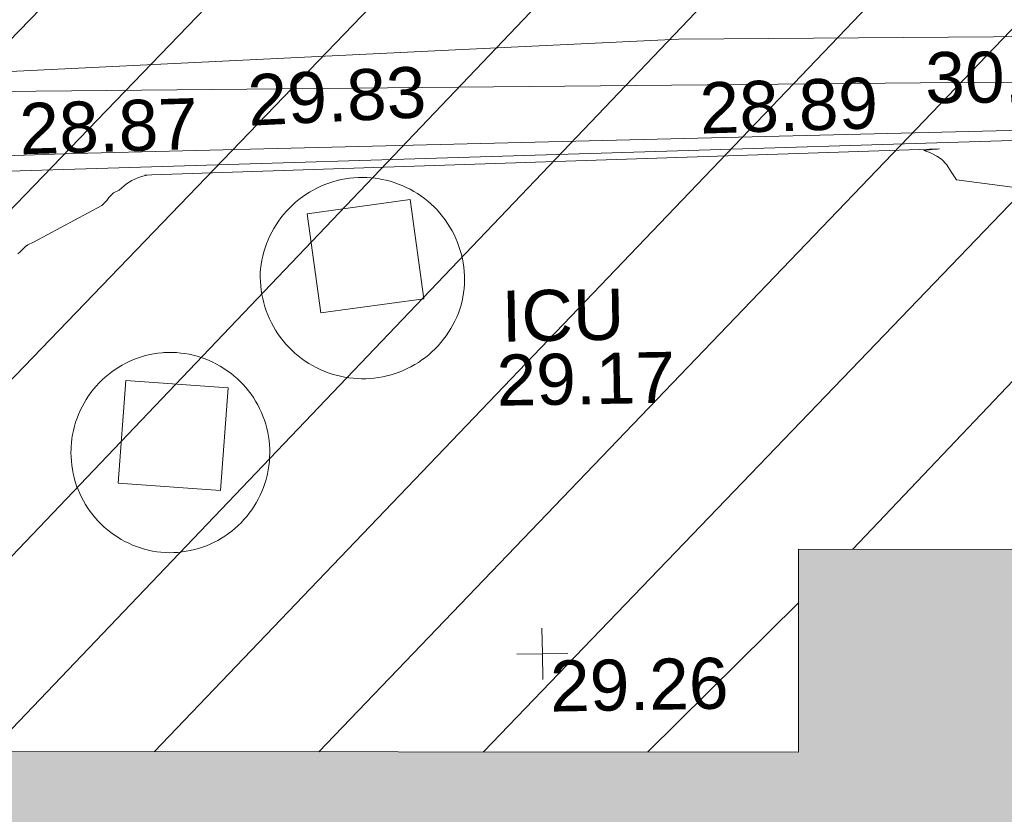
# Model space of a CAD drawing. Header units: millimetres. Extents: x -290717 to 520720, y -103372 to 287762.
# Tile 279 of 375: x 41320 to 48554, y 164211 to 170051. Entities that reach past the tile are written whole.
import ezdxf

# ---------------------------------------------------------------- set-up
doc = ezdxf.new("R2010")
doc.units = ezdxf.units.MM
doc.linetypes.add('IMPORT-HIDDEN2 _3_', pattern=[4762.5, 3175, -1587.5])
doc.linetypes.add('IMPORT-UG_ELEC_STREET LIGHTING_QLB2 _2_', pattern=[2700, 1500, -300.0000000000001, 0, -250, 150, -300.0000000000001, 0, -200])
for name, color, linetype, lineweight, true_color in [('00_UAV_LEVEL_SPOT', 7, 'Continuous', 9, 0x666666), ('00_UAV_SERV_IC', 5, 'Continuous', 9, 0x0000ff), ('00_UAV_SLOPE_BOTTOM', 30, 'Continuous', 9, 0xff7f00), ('00_UAV_SLOPE_TOP', 40, 'Continuous', 9, 0xffbf00), ('00_UAV_WALL_RETAINING', 7, 'Continuous', 9, 0x7c00a5), ('01_DTM_CONTOUR_MNR', 7, 'Continuous', 9, 0xa5a552), ('12333-PUM-2D-U-0001-C01 - Rev2_REVIT IMPORT_dwg', 7, 'Continuous', 9, 0x767676), ('A_RHA_Line', 7, 'Continuous', 9, 0x00a600), ('PUM-CHAMBER EXTENTS', 6, 'IMPORT-HIDDEN2 _3_', 9, 0xff00ff)]:
    doc.layers.add(name, color=color, linetype=linetype, lineweight=lineweight, true_color=true_color)
doc.layers.add('A_RHA_Detail', color=7, linetype='Continuous', lineweight=9)
doc.styles.add('Swis721 Lt BT_2', font='swissl.ttf', dxfattribs={"height": 375})

# ---------------------------------------------------------------- blocks, each defined once
blk = doc.blocks.new('12333-PUM-2D-U-0001-C01 - Rev2_REVIT IMPORT_dwg_UAV-2077255-Site Location Plan Existing')
at = {"layer": '00_UAV_LEVEL_SPOT', "color": 254, "true_color": 0xcccccc, "flags": 128}
for points in [[(500.0000000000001, 0), (0, 0), (0, 500.0000000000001)], [(0, -500.0000000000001), (0, 0), (-500.0000000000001, 0)]]:
    blk.add_lwpolyline(points, dxfattribs=at)
blk = doc.blocks.new('12333-PUM-2D-U-0001-C01 - Rev2_REVIT IMPORT_dwg_MGS62954_T2_Galway_ITM_3d_Rev1-2077680-Site Location Plan Existing')
at = {"layer": '00_UAV_SERV_IC', "color": 254, "true_color": 0xcccccc, "flags": 128}
for points in [[(533948416.1300001, 725722533.3095), (533948328.1300001, 725723263.3095), (533949086.9822654, 725723354.7875812), (533949174.9822654, 725722624.7875814)], [(533946974.1300001, 725722062.3095001), (533947725.1300001, 725721994.3095), (533947656.9651702, 725721241.4890991), (533946905.9651701, 725721309.4890991)]]:
    blk.add_lwpolyline(points, close=True, dxfattribs=at)
at = {"layer": '00_UAV_SLOPE_BOTTOM', "color": 254, "true_color": 0xcccccc, "flags": 128}
blk.add_lwpolyline([(533926095.5020001, 725721780.4730002), (533931024.3664668, 725722620.0286993), (533932911.5020001, 725722941.4730003), (533935991.5456952, 725723126.6943834), (533938648.502, 725723286.473), (533940984.2737063, 725723391.6327262), (533945889.5020001, 725723612.4730002), (533945979.1114188, 725723613.6384678), (533950978.6612934, 725723678.6630307), (533955423.5020001, 725723736.4730002), (533955977.917982, 725723717.0541885), (533958535.502, 725723627.4730002), (533959361.3967623, 725723508.1642195)], dxfattribs=at)
at = {"layer": '00_UAV_SLOPE_TOP', "color": 254, "true_color": 0xcccccc, "flags": 128}
blk.add_lwpolyline([(533959376.39128, 725724332.1499835), (533959212.5020001, 725724352.4730002), (533958411.5020001, 725724424.4729999), (533954383.5630055, 725724466.2303815), (533951080.5020001, 725724500.4729999), (533949388.2626512, 725724447.9470867), (533944396.3173795, 725724293.000634), (533942478.5020003, 725724233.4729999), (533939406.0361749, 725724045.2793543), (533934968.5020002, 725723773.4730002), (533934422.3101888, 725723688.8743863), (533929874.5020001, 725722984.473), (533929489.4098271, 725722896.1729335), (533926167.502, 725722134.4730002)], dxfattribs=at)
at = {"layer": '00_UAV_WALL_RETAINING', "color": 254, "true_color": 0xcccccc, "flags": 128}
blk.add_lwpolyline([(533947976.13, 725722834.3095), (533947979.3598617, 725722865.596835), (533947983.897068, 725722896.7214733), (533947989.733659, 725722927.6288116), (533947996.8593951, 725722958.2646273), (533948005.2617756, 725722988.5751758), (533948014.92606, 725723018.5072818), (533948025.8352935, 725723048.0084335), (533948037.9703378, 725723077.0268767), (533948051.3099039, 725723105.5117028), (533948065.8305896, 725723133.4129398), (533948081.5069208, 725723160.6816397), (533948098.3113958, 725723187.2699633), (533948116.2145339, 725723213.1312664), (533948135.1849269, 725723238.2201788), (533948155.1892942, 725723262.4926865), (533948176.1925413, 725723285.9062072), (533948198.1578216, 725723308.4196657), (533948221.0466003, 725723329.9935653), (533948244.8187229, 725723350.5900587), (533948269.432485, 725723370.1730119), (533948294.8447054, 725723388.7080704), (533948321.0108028, 725723406.1627171), (533948347.8848728, 725723422.5063306), (533948375.4197692, 725723437.7102388), (533948403.5671864, 725723451.7477686), (533948432.2777442, 725723464.5942941), (533948461.5010746, 725723476.2272772), (533948491.1859101, 725723486.6263102), (533948521.2801732, 725723495.7731497), (533948551.7310685, 725723503.6517489), (533948582.4851744, 725723510.2482861), (533948613.4885382, 725723515.5511886), (533948644.6867695, 725723519.5511537), (533948676.0251355, 725723522.2411635), (533948707.4486583, 725723523.6164993), (533948738.9022106, 725723523.6747482), (533948770.330612, 725723522.4158078), (533948801.6787263, 725723519.8418869), (533948832.8915586, 725723515.957501), (533948863.9143505, 725723510.7694649), (533948881.1300001, 725723507.3095001), (533948911.748338, 725723500.109033), (533948942.0382942, 725723491.6327192), (533948971.94673, 725723481.8954289), (533949001.4211752, 725723470.9142447), (533949030.4099223, 725723458.7084308), (533949058.8621148, 725723445.299401), (533949086.727838, 725723430.710679), (533949113.9582061, 725723414.9678583), (533949140.5054476, 725723398.0985575), (533949166.3229895, 725723380.1323708), (533949191.3655393, 725723361.100817), (533949215.5891639, 725723341.0372839), (533949238.9513667, 725723319.9769697), (533949261.4111623, 725723297.9568217), (533949282.9291488, 725723275.0154704), (533949303.4675764, 725723251.1931628), (533949322.9904134, 725723226.5316913), (533949341.4634104, 725723201.0743207), (533949358.8541594, 725723174.8657116), (533949375.1321511, 725723147.9518429), (533949390.2688286, 725723120.3799306), (533949404.2376365, 725723092.1983454), (533949417.0140692, 725723063.4565275), (533949428.5757124, 725723034.2048992), (533949438.902283, 725723004.4947783), (533949447.9756648, 725722974.3782864), (533949455.7799398, 725722943.9082578), (533949462.3014168, 725722913.1381477), (533949467.5286549, 725722882.121937), (533949471.4524837, 725722850.9140389), (533949474.0660196, 725722819.5692023), (533949475.3646773, 725722788.142417), (533949475.3461787, 725722756.6888163), (533949474.0105563, 725722725.2635803), (533949471.3601532, 725722693.9218398), (533949467.399619, 725722662.7185786), (533949462.135902, 725722631.7085377), (533949456.1300001, 725722603.3095), (533949447.3517362, 725722573.0076097), (533949437.3122607, 725722543.099895), (533949426.0291867, 725722513.6388241), (533949413.5223082, 725722484.6760817), (533949399.8135665, 725722456.2624781), (533949384.9270114, 725722428.4478606), (533949368.8887591, 725722401.2810255), (533949351.7269461, 725722374.8096328), (533949333.4716801, 725722349.0801219), (533949314.1549869, 725722324.1376314), (533949293.8107547, 725722300.0259188), (533949272.4746741, 725722276.7872845), (533949250.1841759, 725722254.4624966), (533949226.9783652, 725722233.0907207), (533949202.8979527, 725722212.7094496), (533949177.9851839, 725722193.3544395), (533949152.2837641, 725722175.0596458), (533949125.8387823, 725722157.8571632), (533949098.6966321, 725722141.7771711), (533949070.9049301, 725722126.8478792), (533949042.512432, 725722113.0954784), (533949013.5689483, 725722100.5440954), (533948984.1252556, 725722089.2157493), (533948954.2330081, 725722079.1303139), (533948923.9446472, 725722070.3054826), (533948893.3133084, 725722062.7567372), (533948862.39273, 725722056.4973208), (533948831.2371572, 725722051.5382138), (533948799.9012471, 725722047.8881171), (533948768.4399737, 725722045.5534339), (533948736.9085308, 725722044.53826), (533948705.3622354, 725722044.8443763), (533948676.1300001, 725722046.3095001), (533948644.7111896, 725722049.1592035), (533948613.4392719, 725722053.3220904), (533948582.3691086, 725722058.7908578), (533948551.5552073, 725722065.5559114), (533948521.051626, 725722073.6053834), (533948490.9118786, 725722082.925152), (533948461.1888402, 725722093.4988672), (533948431.9346551, 725722105.3079789), (533948403.2006453, 725722118.3317705), (533948375.0372198, 725722132.5473932), (533948347.4937868, 725722147.9299082), (533948320.6186673, 725722164.4523294), (533948294.4590088, 725722182.0856712), (533948269.0607044, 725722200.798998), (533948244.4683115, 725722220.5594807), (533948220.7249735, 725722241.3324525), (533948197.8723444, 725722263.081471), (533948175.950515, 725722285.7683805), (533948154.9979438, 725722309.3533806), (533948135.0513892, 725722333.7950953), (533948116.1458437, 725722359.0506455), (533948098.3144743, 725722385.0757245), (533948081.5885633, 725722411.8246753), (533948065.9974535, 725722439.2505709), (533948051.5684971, 725722467.3052976), (533948038.3270073, 725722495.9396373), (533948026.2962144, 725722525.1033559), (533948015.4972242, 725722554.7452903), (533948005.948982, 725722584.8134387), (533947997.6682385, 725722615.2550509), (533947990.6695211, 725722646.016722), (533947984.9651078, 725722677.0444859), (533947980.5650062, 725722708.2839093), (533947977.4769355, 725722739.6801876), (533947975.7063132, 725722771.1782408), (533947975.2562456, 725722802.722811), (533947976.1275223, 725722834.2585579)], dxfattribs=at)
blk.add_lwpolyline([(533947258.1300001, 725722262.3095), (533947288.9518706, 725722262.8685484), (533947319.7701157, 725722262.1364202), (533947350.5306697, 725722260.1144003), (533947381.1795679, 725722256.8060354), (533947411.6630419, 725722252.2171303), (533947441.9276134, 725722246.3557346), (533947471.920188, 725722239.232132), (533947501.5881484, 725722230.8588192), (533947530.8794469, 725722221.2504858), (533947559.7426969, 725722210.4239886), (533947588.1272622, 725722198.3983203), (533947615.9833469, 725722185.1945784), (533947643.2620814, 725722170.835927), (533947669.9156101, 725722155.3475552), (533947695.8971733, 725722138.756636), (533947721.1611908, 725722121.0922743), (533947745.6633407, 725722102.3854604), (533947769.3606381, 725722082.6690118), (533947792.2115098, 725722061.9775183), (533947814.1758673, 725722040.3472792), (533947835.2151781, 725722017.8162419), (533947855.2925319, 725721994.4239333), (533947874.3727064, 725721970.2113913), (533947892.4222282, 725721945.221093), (533947909.4094324, 725721919.4968802), (533947925.3045178, 725721893.0838815), (533947940.0795988, 725721866.028434), (533947953.7087551, 725721838.378003), (533947966.1680762, 725721810.181096), (533947977.4357048, 725721781.4871806), (533947987.491873, 725721752.3465949), (533947996.3189394, 725721722.8104622), (533948003.9014179, 725721692.9305983), (533948010.2260065, 725721662.7594233), (533948015.2816098, 725721632.3498667), (533948019.0593582, 725721601.755278), (533948021.5526247, 725721571.0293301), (533948022.7570349, 725721540.2259272), (533948022.670476, 725721509.3991086), (533948021.2930999, 725721478.602955), (533948018.6273229, 725721447.8914932), (533948014.6778217, 725721417.3186021), (533948009.4515251, 725721386.9379163), (533948002.9576017, 725721356.8027341), (533948000.1300001, 725721345.3095002), (533947991.9010361, 725721315.6011778), (533947982.435235, 725721286.2635086), (533947971.7492028, 725721257.3479598), (533947959.8616868, 725721228.9052595), (533947946.7935414, 725721200.9853057), (533947932.5676925, 725721173.6370796), (533947917.2090973, 725721146.9085593), (533947900.7447, 725721120.8466357), (533947883.2033848, 725721095.4970301), (533947864.6159248, 725721070.9042146), (533947845.014929, 725721047.1113333), (533947824.4347842, 725721024.1601267), (533947802.9115949, 725721002.0908593), (533947780.48312, 725720980.942248), (533947757.1887068, 725720960.7513949), (533947733.0692216, 725720941.553721), (533947708.1669781, 725720923.3829062), (533947682.5256635, 725720906.2708278), (533947656.1902611, 725720890.2475065), (533947629.2069722, 725720875.3410528), (533947601.6231349, 725720861.5776174), (533947573.4871404, 725720848.9813457), (533947544.8483487, 725720837.5743364), (533947515.7570023, 725720827.3766012), (533947486.2641371, 725720818.4060303), (533947456.4214936, 725720810.6783612), (533947426.281426, 725720804.2071509), (533947395.89681, 725720799.0037516), (533947365.320951, 725720795.0772923), (533947334.607489, 725720792.4346615), (533947303.8103063, 725720791.080495), (533947272.9834309, 725720791.0171683), (533947242.1809444, 725720792.244793), (533947210.4258977, 725720795.3719134), (533947179.8769684, 725720799.7173951), (533947149.5368058, 725720805.3383213), (533947119.4586368, 725720812.2248311), (533947089.6952282, 725720820.3648435), (533947060.2987956, 725720829.7440779), (533947031.3209105, 725720840.3460796), (533947002.8124093, 725720852.1522496), (533946974.8233061, 725720865.1418757), (533946947.4027033, 725720879.2921697), (533946920.5987058, 725720894.5783073), (533946894.4583369, 725720910.973471), (533946869.0274559, 725720928.4488987), (533946844.3506769, 725720946.9739319), (533946820.4712916, 725720966.5160723), (533946797.4311925, 725720987.0410352), (533946775.2707996, 725721008.5128136), (533946754.02899, 725721030.8937387), (533946733.7430289, 725721054.1445465), (533946714.4485047, 725721078.2244474), (533946696.1792668, 725721103.0911967), (533946678.9673656, 725721128.7011701), (533946662.8429964, 725721155.0094388), (533946647.834447, 725721181.969849), (533946633.9680474, 725721209.5351034), (533946621.2681242, 725721237.6568428), (533946609.7569569, 725721266.2857323), (533946599.4547405, 725721295.3715469), (533946590.3795484, 725721324.8632605), (533946582.5473014, 725721354.7091348), (533946575.9717404, 725721384.856809), (533946570.6644007, 725721415.2533947), (533946566.6345933, 725721445.8455659), (533946563.889388, 725721476.5796535), (533946562.4336007, 725721507.401739), (533946562.2697852, 725721538.2577503), (533946563.3982292, 725721569.0935559), (533946564.13, 725721580.3095001), (533946567.0177568, 725721611.0305213), (533946571.1894432, 725721641.6036681), (533946576.6377411, 725721671.9753052), (533946583.3530919, 725721702.0921499), (533946591.3237149, 725721731.9013678), (533946600.5356265, 725721761.3506624), (533946610.9726666, 725721790.3883703), (533946622.6165243, 725721818.9635493), (533946635.4467727, 725721847.0260692), (533946649.4409032, 725721874.526698), (533946664.5743653, 725721901.4171906), (533946680.8206097, 725721927.6503726), (533946698.1511353, 725721953.1802211), (533946716.5355378, 725721977.9619485), (533946735.9415652, 725722001.9520795), (533946756.3351727, 725722025.1085268), (533946777.6805829, 725722047.3906666), (533946799.9403486, 725722068.7594079), (533946823.0754188, 725722089.177263), (533946847.0452068, 725722108.6084121), (533946871.8076612, 725722127.018766), (533946897.3193402, 725722144.3760271), (533946923.5354878, 725722160.6497447), (533946950.410112, 725722175.8113691), (533946977.8960655, 725722189.8343017), (533947005.9451286, 725722202.6939416), (533947034.5080939, 725722214.3677285), (533947063.5348519, 725722224.8351828), (533947092.97448, 725722234.0779407), (533947122.7753311, 725722242.0797876), (533947152.8851244, 725722248.8266854), (533947183.2510372, 725722254.3067976), (533947213.819797, 725722258.5105104), (533947244.5377762, 725722261.4304492)], close=True, dxfattribs=at)
at = {"layer": '01_DTM_CONTOUR_MNR', "color": 254, "true_color": 0xcccccc, "flags": 128}
for points in [[(533946197.6591173, 725723005.8019747), (533946213.6598168, 725723022.204011), (533946254.2187502, 725723059.9553573), (533946271.6991309, 725723072.6565634), (533946313.9843155, 725723089.3175075), (533946821.0726117, 725723350.8807355), (533946858.1213336, 725723385.8978397), (533946871.9263262, 725723408.2343167), (533946907.7917944, 725723442.6297941), (533946949.1668699, 725723461.9941496), (533947004.0735503, 725723507.8765913), (533947044.3431349, 725723531.1894248), (533947089.6006704, 725723549.3198105), (533947116.1639415, 725723558.7155766), (533947155.5390009, 725723568.1255479), (533947139.5039685, 725723569.1071429), (533947157.6785715, 725723569.1071429), (533947192.1458439, 725723568.8796049), (533952980.8140597, 725723659.667529), (533952964.0340911, 725723658.7500002), (533952929.136905, 725723656.8452381), (533952867.2220168, 725723650.2234045), (533952888.4394732, 725723642.33177), (533952909.4302849, 725723634.4152923), (533952961.7300904, 725723606.9089541), (533952994.309463, 725723583.5038366), (533953034.2660539, 725723540.5369982), (533953052.3155292, 725723508.7195634), (533953073.2553238, 725723474.0356034), (533953102.022614, 725723428.8620958), (533954764.0672626, 725723182.5500816)], [(533955092.5727944, 725723797.337483), (533946624.9725484, 725723736.0357552), (533945311.136018, 725723715.2479968), (533939712.2363847, 725723550.7055357)], [(533959310.2695957, 725720698.6002264), (533958710.4133758, 725723813.130792), (533958479.7215033, 725723996.3077878), (533956834.8374403, 725724061.76905), (533953111.8362012, 725724144.1945825), (533949192.5206046, 725724176.3281962), (533942480.0000001, 725724230), (533943440.0000002, 725725470.0000001), (533942986.1934584, 725727467.9160714), (533942510.0000001, 725728500), (533943022.5092688, 725729481.1818217), (533943740.0000001, 725731590.0000001), (533942395.1880532, 725732816.120354)]]:
    blk.add_lwpolyline(points, dxfattribs=at)
at = {"xscale": 0.375, "yscale": 0.375, "zscale": 0.375}
blk.add_blockref('12333-PUM-2D-U-0001-C01 - Rev2_REVIT IMPORT_dwg_UAV-2077255-Site Location Plan Existing', (533950000.0000001, 725720000), dxfattribs=at)
at = {"layer": '00_UAV_LEVEL_SPOT', "insert": (533950051.8765643, 725719949.1441548), "char_height": 375, "width": 1495.902363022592, "attachment_point": 1, "line_spacing_factor": 1.005061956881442, "style": 'Swis721 Lt BT_2'}
blk.add_mtext('29.26', dxfattribs=at)
at = {"layer": '00_UAV_SERV_IC', "color": 251, "true_color": 0x666666, "char_height": 375, "attachment_point": 1, "line_spacing_factor": 1.005061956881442, "style": 'Swis721 Lt BT_2'}
for s, insert, width in [('ICU', (533949743.0098774, 725722673.7538975), 1021.012723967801), ('29.17', (533949698.1817269, 725722203.3748966), 1495.902363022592)]:
    blk.add_mtext(s, dxfattribs=dict(at, insert=insert, width=width))
at = {"layer": '00_UAV_SLOPE_BOTTOM', "color": 251, "true_color": 0x666666, "char_height": 375, "width": 1495.902363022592, "attachment_point": 1, "line_spacing_factor": 1.005061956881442, "style": 'Swis721 Lt BT_2'}
for s, insert, rotation in [('28.89', (533951222.1996983, 725724177.1020037), 0.7451516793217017), ('28.87', (533946222.6498236, 725724112.0774405), 0.7451516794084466)]:
    blk.add_mtext(s, dxfattribs=dict(at, insert=insert, rotation=rotation))
at = {"layer": '00_UAV_SLOPE_TOP', "color": 251, "true_color": 0x666666, "char_height": 375, "width": 1495.902363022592, "attachment_point": 1, "line_spacing_factor": 1.005061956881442, "style": 'Swis721 Lt BT_2'}
for s, insert, rotation in [('30.02', (533952888.1152747, 725724372.8331107), 359.4060396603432), ('29.83', (533947899.9968909, 725724292.805297), 1.77784969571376)]:
    blk.add_mtext(s, dxfattribs=dict(at, insert=insert, rotation=rotation))
blk = doc.blocks.new('12333-PUM-2D-U-0001-C01 - Rev2_REVIT IMPORT_dwg-1620468-Site Location Plan Existing')
at = {"layer": 'PUM-CHAMBER EXTENTS', "true_color": 0xfff4d4}
h = blk.add_hatch(dxfattribs=at)
h.set_pattern_fill('FP_14', style=0, pattern_type=2)
h.set_pattern_definition([(45, (-533641079.65, -725615854.3560001), (-618.7184335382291, 618.7184335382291), [])])
h.paths.add_polyline_path([(351699.72233876, 60394.56140982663), (351708.9931528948, 60906.25732133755), (352393.2163071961, 60898.13015711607), (353041.6677554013, 66223.39089320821), (353206.9931529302, 73966.25732144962), (353982.8594361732, 73952.7145251), (354317.3501528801, 76699.64382133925), (358888.3501528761, 76111.64382135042), (361222.350152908, 86809.64382132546), (361563.3501529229, 88895.64382133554), (363078.350152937, 90435.64382137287), (363904.3501529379, 101867.6438212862), (365385.1266995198, 110525.3932341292), (365230.9820148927, 110551.7047199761), (365498.4008083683, 111226.8875165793), (365470.0968050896, 111952.5482150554), (365624.7061381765, 111926.1574136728), (366051.350152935, 114420.6438213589), (364898.3501528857, 114331.6438213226), (360524.3501529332, 111561.643821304), (356416.7002318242, 111258.678218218), (357929.2858412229, 111182.0907012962), (360544.5530249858, 111349.5624075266), (360546.5568067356, 111049.5690885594), (355314.0187962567, 111014.6190039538), (355309.6134037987, 111177.0234435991), (355277.3501528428, 111174.643821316), (352644.3501529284, 114141.6438213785), (338239.8330883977, 112460.2766464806), (329804.3501528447, 111555.6438213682), (319532.3501528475, 110592.6438213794), (310517.3501528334, 109863.6438213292), (302620.3501528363, 109581.6438213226), (295825.3501529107, 109566.6438213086), (279813.3501529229, 106549.643821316), (276140.8366145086, 103581.1872824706), (276061.814112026, 103425.8629484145), (271406.8224872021, 105468.1551963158), (271509.3894614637, 105701.9358727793), (267649.350152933, 107463.6438213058), (260223.350152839, 100640.6438213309), (259796.3501529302, 72682.64382134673), (269496.3501528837, 64316.64382130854), (273776.3501529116, 63665.64382135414), (309011.3501528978, 62955.64382139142), (311037.3501528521, 62074.64382133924), (337339.3501528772, 60871.64382135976), (351699.5658924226, 60394.56660731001)])
h.paths.add_polyline_path([(268358.9909750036, 65556.86419186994), (264596.4920611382, 69167.41490751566), (264804.2082447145, 69383.8727354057), (266581.5988270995, 67470.36930634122), (268566.7072650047, 65773.32227584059), (268393.5501527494, 65592.87780157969)])
h.paths.add_polyline_path([(332379.887152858, 67575.85382149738), (302320.8871528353, 68122.8538214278), (302332.4158496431, 68783.33241919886), (280169.8095181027, 69186.63780598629), (280330.3604934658, 78384.59702432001), (275960.0958838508, 78464.13017966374), (276108.0612945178, 86595.19465455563), (280450.151176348, 86519.4031937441), (280756.2778082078, 103341.6855813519), (302910.5740271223, 102938.5317815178), (302921.4142533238, 103534.2289657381), (310787.9439886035, 103391.0774384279), (310815.0515438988, 104880.7045066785), (318228.828162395, 104745.7919744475), (318301.0448391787, 108714.2766025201), (322633.8020448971, 108635.4310593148), (322539.6341878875, 103240.5581443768), (349750.1643799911, 102745.3933022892), (349310.9351529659, 74176.42282136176), (332506.0083566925, 74506.52523825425), (332420.225768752, 69792.56032023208)])
h.paths.add_polyline_path([(262373.7501529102, 72788.24382131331), (262335.6501528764, 75226.64382130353), (265345.5501529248, 75226.64382130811), (265383.6501528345, 72864.44382133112), (265304.2827260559, 72862.43451938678)])
h.paths.add_polyline_path([(261383.1501528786, 75912.44382136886), (261459.3501528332, 80789.24382133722), (267517.2501529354, 80713.04382135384), (267441.050152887, 75836.24382130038), (261504.3495088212, 75910.91930116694)])
h.paths.add_polyline_path([(302573.8228673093, 78329.52926304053), (302592.4407276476, 78963.90062831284), (306343.567266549, 78898.43991812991), (306598.9518629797, 91613.85658206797), (302817.4785721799, 91689.80612071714), (302824.7187942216, 92271.10215000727), (296640.3411529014, 92395.32482125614), (296360.3411528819, 78454.32482147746), (302538.3452618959, 78330.24181806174)])
h.paths.add_polyline_path([(261840.3501529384, 80865.44382136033), (261687.9501528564, 92981.24382131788), (264050.1501528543, 92981.2438213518), (264202.5501529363, 80865.44382139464), (263838.6680771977, 80865.44382138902)])
h.paths.add_polyline_path([(274664.4282881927, 104261.9875886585), (272430.0401462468, 105281.7542374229), (273799.1437452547, 104582.3695657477), (274486.1144024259, 104328.01044291)])
h.paths.add_polyline_path([(315481.3501528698, 115683.6438212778), (326437.165211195, 116343.5766866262), (364189.350152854, 120948.6438212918), (366744.3501529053, 124721.6438213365), (363517.3501528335, 126053.6438213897), (359872.3501529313, 126432.6438213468), (352849.3501528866, 126181.6438212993), (339104.3501528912, 124625.643821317), (335451.3501528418, 124514.6438212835), (325145.3501528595, 123235.643821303), (319635.3501528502, 122976.6438213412), (314446.3501528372, 122493.6438213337), (313566.3501528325, 118980.6438212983)])
h.paths.add_polyline_path([(322305.050152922, 119194.0438212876), (322152.6501528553, 121403.8438213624), (326724.6501528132, 121784.8438213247), (326877.0501529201, 119498.8438214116), (323355.1979919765, 119264.0536772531)])
h.paths.add_polyline_path([(328629.650152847, 120870.443821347), (328477.2501528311, 122089.6438212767), (329810.7501529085, 122242.0438213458), (329963.1501528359, 121022.8438213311), (328841.3815410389, 120894.6416942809)])
h.paths.add_polyline_path([(317352.0501528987, 121480.0438213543), (317352.0501528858, 121861.0438214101), (317618.7501528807, 121856.3885555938), (317618.7501528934, 121480.043821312), (317362.3608135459, 121480.0438213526)])
h.paths.add_polyline_path([(331601.4501528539, 122089.6438213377), (331144.2501528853, 122242.0438213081), (331258.5501528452, 122623.0438213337), (331715.7501528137, 122470.6438213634), (331644.5503212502, 122233.3110493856)])
blk.add_blockref('12333-PUM-2D-U-0001-C01 - Rev2_REVIT IMPORT_dwg_MGS62954_T2_Galway_ITM_3d_Rev1-2077680-Site Location Plan Existing', (-533641079.6498471, -725615854.3561786))

msp = doc.modelspace()

# ---------------------------------------------------------------- hatches: boundary and pattern name
at = {"layer": 'A_RHA_Detail', "true_color": 0xc0c0c0}
h = msp.add_hatch(color=9, dxfattribs=at)
h.paths.add_polyline_path([(-80880.60083898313, -68502.79057078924), (-80400.86592458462, -68483.4150911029), (-80400.86592458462, -62984.64684182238), (-24474.85765180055, -63009.32043784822), (-24456.14471274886, -50840.30023854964), (-36622.55041054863, -50831.65104346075), (-36622.5504104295, -44228.57792609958), (-50959.05265825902, -44213.68205212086), (-50959.05265825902, -42573.78171509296), (-54563.93258049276, -42571.21897729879), (-54565.69773355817, -45054.17447471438), (-92408.82109324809, -45027.27149617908), (-92411.78875845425, -49201.74309219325), (-100061.9988811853, -49201.74309219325), (-100052.221444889, -64852.82557835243), (-86120.90825231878, -64852.82557835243), (-86092.16626519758, -62957.90041523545), (-84861.10047611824, -62957.90041520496), (-84854.79054275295, -68240.10973718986), (-80870.60226895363, -68240.10973718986)])
h.paths.add_polyline_path([(-137238.9269955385, -68461.93840922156), (-132719.7426408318, -68433.06336920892), (-132847.0731201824, -62850.0428228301), (-130454.6837966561, -62916.63108081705), (-130498.2830220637, -61355.8539363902), (-117581.136331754, -61423.42893434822), (-117492.3908565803, -49183.91309186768), (-125136.5200282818, -49178.47881939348), (-125133.5727033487, -45032.61887132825), (-163007.1824077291, -45005.69421944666), (-163007.1824077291, -44090.29634113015), (-163123.8521375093, -44090.21339942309), (-163122.6389897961, -42383.751842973), (-166563.8543420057, -42383.75184295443), (-166565.0349082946, -44044.3982420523), (-193158.4656786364, -44025.49275802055), (-193195.152889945, -62863.6565097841), (-137269.7106414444, -62916.63108078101), (-137254.3708868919, -65679.90523788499)])
h.paths.add_polyline_path([(120310.9497607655, -32334.2823016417), (120312.4652266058, -31610.73011961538), (133451.2244789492, -31638.24899384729), (133469.2230092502, -19717.98315777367), (121295.7536929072, -19692.48606427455), (121319.8434528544, -8190.941560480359), (112277.0825929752, -8172.001674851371), (112263.1769726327, -14811.12345451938), (78285.85310969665, -14739.95861435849), (78292.82277619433, -8167.077575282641), (76545.55099677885, -8163.40371230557), (69355.76844230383, -8152.931592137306), (69353.66597202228, -9156.746357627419), (68372.60878942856, -9154.691552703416), (68372.60878942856, -13705.52853212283), (69333.72334743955, -13707.54156767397), (69325.07112544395, -16249.53369225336), (66623.4489111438, -16249.53369225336), (66619.79243932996, -17995.29925522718), (65989.07757491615, -17995.29925522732), (65985.44262769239, -19730.78799479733), (57152.23993372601, -19712.28702423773), (57127.42535098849, -31559.89461998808), (70277.87165423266, -31587.43801817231), (70277.87165428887, -32271.74147154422), (78263.96947906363, -32285.12944888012), (78266.62669288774, -31019.79372153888), (112335.8856506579, -31091.15111856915), (112335.8856506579, -32317.57330550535), (119781.4233959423, -32333.17321910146)])
h.paths.add_polyline_path([(7503.71740934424, -1791.43926322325), (15482.43097389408, -674.0213230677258), (15484.0826184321, 148.1327206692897), (56188.28042539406, 205.5276654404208), (56155.8432600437, 14338.31663138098), (18016.62665932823, 14236.4814953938), (17967.9025208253, 34313.18372075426), (21727.10644861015, 34324.06926249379), (21708.9097307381, 40608.10218319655), (18009.66447156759, 40608.10218325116), (17995.54603703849, 45483.75063445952), (9770.084212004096, 45420.63294734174), (3966.216019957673, 45443.14492469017), (3984.771235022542, 14176.56786831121), (1023.062455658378, 14176.56786840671), (-276.5134647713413, 14190.52623465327), (-231.6790044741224, 5976.811441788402), (-226.4491536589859, 193.7444677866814), (1220.250839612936, 179.5999159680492), (7477.609307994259, 143.2867556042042), (7488.638446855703, -674.0213230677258)])
h.paths.add_polyline_path([(77755.59663317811, 53.47451145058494), (77729.51881611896, 1699.844979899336), (94464.47132486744, 1659.976083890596), (94606.37913471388, 17991.39023626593), (88810.41901146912, 18015.03260816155), (88799.89418497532, 14436.74271609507), (69413.88950349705, 14457.87738898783), (69377.35724448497, 99.62816357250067), (70760.85642036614, 92.0068082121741)])
h.paths.add_polyline_path([(61252.12079698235, 46453.95617369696), (105774.7348988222, 46472.68783510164), (105768.2642197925, 61852.61234310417), (92285.13876306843, 61852.61234310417), (92308.59670397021, 65784.30757142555), (96107.46680002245, 65767.6044524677), (96059.6808111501, 75209.20847378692), (101084.8427276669, 75071.88872768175), (104988.0046543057, 74765.36560410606), (108403.6894220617, 74363.84089439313), (112009.2703903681, 73787.25420864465), (115645.3524814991, 73049.69667210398), (116890.8108050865, 72761.69136255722), (120208.9929832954, 71893.18353872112), (120865.241739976, 71703.68487155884), (124135.6329505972, 70669.67317909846), (127435.6253142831, 69480.50055823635), (127820.4368655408, 69394.93141813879), (128274.3081769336, 69331.69585757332), (128731.879114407, 69306.66104520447), (129189.9401456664, 69320.00258265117), (129645.2782985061, 69371.62688830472), (130094.6997111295, 69461.17185607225), (130535.0520071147, 69588.00939078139), (130963.2464342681, 69751.2498188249), (131376.279516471, 69949.74812593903), (131771.254123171, 70182.11198906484), (132162.5575600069, 70460.54046602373), (132496.0921582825, 70741.69081117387), (132820.8713676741, 71064.98072578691), (133117.4593294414, 71414.31364276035), (133383.77568926, 71787.23923958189), (133616.5473239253, 72178.53728446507), (133817.1647262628, 72590.54524901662), (133982.6025969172, 73017.89547517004), (134111.7005086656, 73457.59040804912), (134203.5529320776, 73906.545904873), (134257.5155882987, 74361.61286220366), (134272.5462649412, 74819.59931534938), (134250.5259874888, 75277.29281749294), (134189.6227572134, 75731.48297750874), (134090.9274700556, 76178.98397761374), (133955.1324028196, 76616.65691996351), (133783.1900598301, 77041.4318434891), (133576.3064937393, 77450.3292564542), (133335.9328436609, 77840.48103831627), (133063.7551572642, 78209.15055536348), (132761.6825665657, 78553.75185442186), (132431.8338935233, 78871.86780505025), (132076.5227904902, 79161.26705200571), (131698.2415079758, 79419.91966864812), (131299.6434187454, 79646.01139199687), (131093.5942456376, 79746.34209763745), (132146.0467355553, 83110.22226149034), (122787.763295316, 86282.54285521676), (121604.3555410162, 82800.35918872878), (117095.9864226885, 83870.84033788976), (116841.9598400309, 83526.35449576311), (116120.5435466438, 91221.9361197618), (110237.7341284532, 91274.27491024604), (110194.3680786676, 90435.39030217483), (104988.0046543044, 90486.49901569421), (104973.2761846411, 94309.82427956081), (103746.1314668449, 94309.82427962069), (103839.9937121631, 122852.1474272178), (96365.09202303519, 122931.9599471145), (96350.3400238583, 123952.416858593), (104555.5505249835, 123902.1925258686), (104607.3234457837, 120248.5396157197), (125502.5015002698, 120134.193340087), (125662.0200253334, 137657.3796883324), (114479.5865733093, 137699.2256881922), (114382.3062641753, 129149.9458158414), (104644.1590035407, 129187.997507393), (104577.9931702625, 126217.3903165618), (101184.4926405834, 126159.1566967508), (101264.6166812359, 135959.2655565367), (89967.23177303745, 135988.8856164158), (89927.63362986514, 125823.6463181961), (93630.53562299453, 125840.7948842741), (93580.6568888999, 122931.9599471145), (88697.38835373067, 122904.7310127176), (88679.38989541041, 95739.0914377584), (86378.25848993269, 95739.0914377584), (86378.18187189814, 96178.10083375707), (83279.5074328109, 96200.92083330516), (83273.62493422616, 95735.74732136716), (70169.67509616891, 95733.22421950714), (70166.2684274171, 96272.07409350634), (66674.99731291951, 96257.14073659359), (66654.74538556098, 95755.71092140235), (65784.77231076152, 95755.71092140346), (65887.65094981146, 117470.6305650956), (53473.34271625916, 117487.9046429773), (53434.44066306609, 98570.4634906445), (40649.41626913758, 98570.46349066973), (40610.16711556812, 94406.01479082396), (38853.82372865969, 94410.36303444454), (38848.65589191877, 89463.65332732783), (40612.46601909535, 89518.45976927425), (40665.38257359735, 86257.73741131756), (38372.19584673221, 86305.7230928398), (38369.79373532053, 76901.0507917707), (50937.95125076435, 76944.40198877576), (50922.88567283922, 74598.78180893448), (56484.90611318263, 74588.85093774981), (56484.9061131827, 75194.85181998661), (92465.40372273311, 75233.02581663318), (92645.92783659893, 71766.64845097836), (89810.5550181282, 69362.83965827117), (85313.16173971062, 69360.94750424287), (85313.16173971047, 66907.40508090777), (75210.14498260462, 66903.15451592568), (75210.14498260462, 63815.70944554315), (70819.40014306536, 63815.70999204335), (70819.21601502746, 64253.35708063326), (69456.8341568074, 64253.35708063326), (69455.71957374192, 66901.99623168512), (61303.3285675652, 66898.56680686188), (61304.56054652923, 63970.32021231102), (70500.41048205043, 63970.32021223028), (70500.40885431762, 61852.59006210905), (61245.64388480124, 61848.69637492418), (61252.12079698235, 46455.07044720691)])
h.paths.add_polyline_path([(-17153.16561239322, 48569.32684293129), (-17153.16561227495, 60770.38083690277), (-29362.88357762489, 60774.7042869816), (-29362.88357762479, 67399.20394583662), (-43507.25361058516, 67405.01911302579), (-43488.53133082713, 69093.07334179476), (-45766.41866234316, 69109.32868391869), (-45794.34620035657, 67405.01911302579), (-47272.11273197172, 67404.21245453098), (-47272.44887636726, 66454.91798912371), (-86004.56386335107, 66468.6329952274), (-86006.66970790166, 60521.58362724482), (-92662.8772251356, 60521.58362724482), (-92666.53762789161, 50184.35611936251), (-79752.016597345, 50179.78302554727), (-79752.016597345, 48591.49323813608), (-17157.71631240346, 48569.32845421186)])
h.paths.add_polyline_path([(-201056.4185879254, 48628.75479108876), (-138377.9751621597, 48634.64535782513), (-138377.9751621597, 50133.28202330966), (-125467.710581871, 50134.49533928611), (-125468.6909603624, 60566.19036866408), (-132186.8595615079, 60565.86652591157), (-132187.4203588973, 66533.01978768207), (-170643.3098734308, 66805.61809689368), (-170643.3098732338, 67738.78475851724), (-200340.0100486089, 67488.93693767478), (-200348.7175167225, 60827.7802510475), (-201057.5650552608, 60827.71357562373), (-201056.6510294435, 51102.0431337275)])
h.paths.add_polyline_path([(-240051.5126725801, 54769.1949116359), (-239444.4902595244, 54811.10754483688), (-239186.5396225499, 54841.92927608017), (-238764.8191578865, 54940.98166103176), (-238382.4735933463, 55122.46891391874), (-237990.3402229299, 55354.87497237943), (-237269.2031026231, 55936.21514997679), (-237030.2712443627, 56228.66101920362), (-236793.0039600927, 56569.31473977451), (-236554.5880579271, 57004.26389721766), (-236432.7219585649, 57267.46508911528), (-236300.0815274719, 57753.26239002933), (-236250.7285154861, 58017.17885687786), (-236235.6490610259, 58516.21786795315), (-236233.2538430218, 58987.85640057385), (-236213.702979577, 59823.48083772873), (-236363.8287856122, 59820.8603820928), (-236634.0279869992, 60698.06075831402), (-236391.9547756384, 61432.1972634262), (-236225.4740089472, 61435.10319604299), (-236201.6036570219, 62637.68779599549), (-232563.5271750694, 62639.28734435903), (-232563.5271750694, 63049.03842407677), (-232732.1945866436, 63049.15302221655), (-232860.1521278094, 63457.9589027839), (-232731.6068089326, 63914.24862701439), (-232560.8209657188, 63914.24862701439), (-232521.9864006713, 70597.99604498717), (-240628.6947850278, 70598.85496274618), (-240629.7923196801, 72350.98321581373), (-246412.6011213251, 72347.36085937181), (-246412.6011213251, 70616.45923939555), (-254449.5805725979, 70618.60952619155), (-254454.637144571, 70754.06491724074), (-254469.7140363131, 73191.6627625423), (-263883.2532625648, 73267.83063692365), (-263902.4181505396, 68260.74348557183), (-263714.8217520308, 68259.82096576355), (-263552.9672900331, 67819.6543439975), (-263719.0883117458, 67392.20684197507), (-263913.629869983, 67392.20684288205), (-263956.7001914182, 58633.76423459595), (-260181.1963171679, 58611.22607638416), (-260192.3146984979, 56354.25111578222), (-257184.684388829, 56339.46086010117), (-257213.4419958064, 57092.93866025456), (-257338.5163846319, 57093.27331227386), (-257471.0109295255, 57531.7457231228), (-257338.5163845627, 58062.22513700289), (-257203.4956297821, 58064.06881293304), (-257173.5751889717, 58598.54056827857), (-256478.2273617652, 58575.27357918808), (-256478.2273617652, 58788.51859477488), (-256013.0091299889, 58911.92701537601), (-255397.0786589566, 58780.99767608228), (-255397.0786664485, 58595.98242230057), (-243809.8853614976, 58585.92793205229), (-243805.3570672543, 58352.04527760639), (-243740.9394682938, 57884.52572396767), (-243619.083060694, 57421.84877501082), (-243424.3877541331, 56943.65915328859), (-243247.1437899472, 56608.24157716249), (-243003.0710577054, 56249.99021479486), (-242732.2093200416, 55932.75703086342), (-242371.7230179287, 55603.12658814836), (-242141.2551255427, 55424.88676771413), (-241804.9643038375, 55216.88439829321), (-241529.464082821, 55077.02869058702), (-241100.6275144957, 54917.18295005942), (-240836.2134980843, 54840.82833179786), (-240453.4486196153, 54788.6078413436), (-240203.3756532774, 54776.52967577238)])
h.paths.add_polyline_path([(40276.69022620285, 59895.3641775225), (40328.62676026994, 69196.9439153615), (36588.99968782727, 69217.82459101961), (36619.46637569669, 74674.25962431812), (32264.36460075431, 74687.02318924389), (32233.48293864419, 69156.26826309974), (11916.69390488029, 69269.70959690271), (11966.66200108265, 78218.75165977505), (29087.50901742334, 78123.15526811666), (29143.44567202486, 88141.13700481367), (15719.34879623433, 88216.09212957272), (15732.60379610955, 90589.99788900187), (4594.294101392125, 90652.19003492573), (4525.129359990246, 78265.12250452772), (10096.76365550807, 78234.01258734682), (10077.43887221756, 74773.03821913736), (4547.641142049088, 74803.91453678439), (4465.579974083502, 60107.16002351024), (19125.89094757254, 60025.30234268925), (19139.86249371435, 62527.53804648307), (31738.59196305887, 62457.19146407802), (31724.55430855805, 59943.11609818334), (38369.79364222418, 59906.01157297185)])
h.paths.add_polyline_path([(-246083.0241259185, 72334.29150213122), (-246083.0594797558, 72334.30275087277), (-246208.2905500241, 72334.29150213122)])
h.paths.add_polyline_path([(-114575.3004830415, 112178.0758696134), (-114575.3246436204, 112178.0758696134), (-114707.2752166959, 115801.5811617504)])
h.paths.add_polyline_path([(-154699.9178766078, 101760.4080976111), (-114382.0503338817, 101776.0542915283), (-114382.0503338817, 106926.936016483), (-113755.641395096, 106927.1791078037), (-113757.5507412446, 111847.2721532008), (-114431.6837526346, 111847.2721532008), (-114431.8098651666, 112178.075869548), (-114575.3004830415, 112178.0758696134), (-114578.9984943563, 121707.2390834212), (-123056.9849702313, 121707.2390834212), (-123068.8201032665, 156452.7036899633), (-119381.2340625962, 156454.1347343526), (-119381.2340625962, 160165.8603541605), (-115501.031452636, 160167.3661472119), (-115503.3750945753, 166206.5793118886), (-132411.7987151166, 166599.6604729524), (-132411.8243306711, 166665.6603411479), (-135275.0124468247, 166664.5489553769), (-135275.0124468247, 166628.1883102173), (-135911.3205077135, 166628.1944503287), (-135911.3479256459, 166352.1604668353), (-152521.1633846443, 166345.7145607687), (-152518.3680955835, 159142.6836790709), (-150699.3133726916, 159117.9265656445), (-150755.6690356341, 122560.6912032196), (-151059.2005266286, 122560.6912032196), (-151061.0981347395, 121302.4374931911), (-154138.3148337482, 121372.6012653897), (-154138.3148337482, 121865.183451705), (-154704.3888425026, 121867.2611370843), (-154688.5451973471, 119352.3937021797), (-154745.5933227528, 119352.3715636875), (-154745.5763474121, 118722.1532660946), (-160794.1544526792, 118748.744283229), (-160794.1544527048, 119410.5425977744), (-163852.1622693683, 119422.408321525), (-163855.0715294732, 118762.2003111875), (-167568.6765459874, 118778.5256058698), (-166634.6619849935, 124395.1277019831), (-166843.6206842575, 124471.2090400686), (-167568.6765459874, 124707.6250904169), (-168028.2173235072, 124841.3808643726), (-168630.5006276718, 124991.3056740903), (-169238.2056070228, 125117.4693074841), (-169850.3952285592, 125219.6772877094), (-170466.1255403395, 125297.7720169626), (-171089.1102599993, 125351.8553033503), (-171704.4065937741, 125381.1774254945), (-172325.0479971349, 125386.3595015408), (-172782.2248668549, 125374.5832363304), (-173401.7764236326, 125337.4554476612), (-174019.3926983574, 125276.0328036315), (-174634.1213722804, 125190.4100127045), (-175245.0145766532, 125080.7190996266), (-176047.1958093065, 124895.7675261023), (-176665.4852587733, 124724.7228134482), (-177045.3001228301, 124609.1129151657), (-177631.5127793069, 124405.2077276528), (-176665.4852586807, 118818.5158793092), (-177558.9402083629, 118822.4435769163), (-177662.2853368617, 125263.4341236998), (-176365.3912352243, 126542.9270807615), (-159462.2970490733, 126319.9103917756), (-157057.7396790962, 128609.0850976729), (-157060.6673204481, 136153.1661957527), (-158638.8016610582, 137740.2441626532), (-159352.3735831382, 137740.2441626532), (-161634.4140635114, 140201.1078539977), (-168727.9404946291, 140256.8191147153), (-171035.0401162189, 137942.884730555), (-174184.1459014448, 137942.884730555), (-176460.1168228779, 140292.2858551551), (-177341.68569345, 140292.285855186), (-177341.7114445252, 140358.4281613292), (-183428.5803825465, 140356.0660244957), (-185921.6385984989, 137917.4639097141), (-185921.6385985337, 131757.309115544), (-186906.8767412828, 131756.9267734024), (-187725.3914540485, 130809.9989183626), (-187724.0588902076, 127376.1828149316), (-186481.0281350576, 126304.557648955), (-186479.4846755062, 122327.2959175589), (-185176.2828158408, 121059.4673825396), (-180304.1129154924, 121059.4673825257), (-180304.1136492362, 118802.0484409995), (-193555.3706955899, 118802.0484409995), (-193555.3686998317, 133117.8341649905), (-192593.6442938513, 133118.2073819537), (-192593.6442938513, 134200.8158367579), (-192224.6284783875, 134200.9592041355), (-192225.5653014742, 136615.0101267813), (-192595.0012461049, 136615.0101267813), (-192595.4357332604, 137734.4745166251), (-193589.2709668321, 137734.4746851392), (-193589.2685988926, 147474.5705834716), (-193163.2062206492, 147492.8644728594), (-192606.8095195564, 147551.4951472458), (-192359.9383250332, 147589.5931622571), (-192199.8207947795, 147616.5827293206), (-191882.7548926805, 147682.9245600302), (-191568.5380071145, 147761.6632019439), (-191020.2573150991, 147932.4221712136), (-190950.5841382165, 147955.8263236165), (-190647.7999969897, 148070.951423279), (-190349.769078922, 148197.8750093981), (-190056.9509284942, 148336.4013817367), (-189769.7970512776, 148486.316942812), (-189375.4954991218, 148717.2624196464), (-189132.9060261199, 148873.2749095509), (-188867.5421091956, 149059.0543930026), (-188609.6764469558, 149255.1087866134), (-188354.9814056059, 149465.3525772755), (-188079.6339208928, 149713.8792482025), (-187884.9836199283, 149901.8220103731), (-187538.2510284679, 150274.4802367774), (-187446.2998447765, 150378.396083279), (-187241.3270201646, 150629.2310214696), (-187046.3599558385, 150887.9197697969), (-186861.699277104, 151154.0634500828), (-186546.1373636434, 151669.8298752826), (-186524.4196769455, 151707.063245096), (-163675.289831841, 151669.8298752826), (-163687.5843044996, 148134.0767945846), (-157303.6541541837, 148136.4921063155), (-157303.6541541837, 155759.9150161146), (-157557.4317586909, 155765.0384228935), (-157555.9168973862, 166678.0466575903), (-187009.2021991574, 166699.7464767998), (-187013.0952111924, 162054.4009359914), (-188707.1775469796, 162044.5925187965), (-188705.9961893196, 155021.5333641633), (-188737.9999316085, 154650.5326603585), (-188799.0133970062, 154283.1866125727), (-188857.2045401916, 154035.4341107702), (-188966.1106131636, 153679.3368924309), (-189102.6200311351, 153332.8820747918), (-189265.8911677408, 152998.2056672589), (-189454.9174010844, 152677.3710606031), (-189645.2484685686, 152421.322012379), (-189916.9563410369, 152104.2450531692), (-190212.7041973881, 151809.4634871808), (-190530.6686598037, 151538.7947475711), (-190868.889367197, 151293.9075915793), (-191225.2810786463, 151076.3118324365), (-191597.6465194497, 150887.3490190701), (-192092.8415776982, 150682.5621956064), (-192485.2937347, 150569.6612301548), (-192903.8930807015, 150482.2408890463), (-193187.215491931, 150440.8868273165), (-193594.1866364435, 150407.1257787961), (-193594.5953882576, 151459.989522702), (-205369.2399268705, 151455.4201248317), (-205354.452352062, 113350.0822379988), (-207187.1580384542, 113349.3709450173), (-207184.3024929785, 105991.0636522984), (-205312.8709512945, 105991.0636522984), (-205311.2365670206, 101769.6553082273), (-175488.645120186, 101781.2285901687), (-175488.645120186, 110889.6985621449), (-154703.462766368, 110897.5679794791), (-154700.5193329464, 103310.2697088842)])
h.paths.add_polyline_path([(193735.9435692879, 113047.8274775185), (208865.0938716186, 114991.026643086), (208976.1154122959, 114126.6471161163), (216447.8967330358, 115086.3281915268), (216038.7305308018, 118271.970241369), (232648.5073383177, 120405.3421627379), (233425.9936153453, 114352.0734369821), (240632.2017567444, 115277.6440986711), (239854.8412683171, 121329.9334728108), (256406.8682407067, 123455.8879629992), (257091.7572256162, 118089.1198988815), (264572.287122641, 119040.8180953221), (261877.8350554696, 138524.7609215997), (259178.7147038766, 138221.6086023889), (259197.3483654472, 137439.0084132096), (254686.1480587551, 136897.0007613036), (255412.6810205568, 131314.8303174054), (240852.7447965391, 129522.4514055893), (239771.0426540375, 137918.8519126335), (240649.582243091, 138010.1984551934), (240062.3063116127, 142776.6750342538), (239165.7694641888, 142685.0143484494), (237630.9646614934, 151018.3171733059), (266172.8791088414, 154560.7889781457), (271297.187694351, 142612.4006970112), (276531.7397502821, 144861.0987145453), (274941.5029779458, 148527.903728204), (302074.530765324, 160134.9084326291), (300215.9323773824, 164320.1841173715), (301528.161327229, 164907.0997990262), (300405.1237791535, 167477.8916353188), (299016.6944531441, 166945.7181825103), (295626.7488506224, 174518.7544287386), (294333.0289184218, 177537.1551681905), (287288.847594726, 174518.7544287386), (289427.6893504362, 169661.0163464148), (272956.7816584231, 162557.1203578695), (271943.2187786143, 164897.4305293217), (267016.3118217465, 162764.0369715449), (268502.3094164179, 159357.043014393), (265200.4029571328, 157946.4096681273), (226856.4166955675, 153146.7821791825), (227510.3041274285, 148852.0205335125), (228280.9873164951, 141179.0007484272), (227302.3544112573, 141050.2812999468), (227895.3788231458, 136433.1758633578), (228748.5501749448, 136523.8855003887), (229602.307730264, 128023.7667641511), (217691.2359889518, 126493.8999679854), (217642.3600127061, 126874.4332670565), (215138.5007311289, 126552.8357430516), (215194.9980427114, 126112.9650749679), (215015.6132225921, 126089.9247571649), (214840.967257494, 127449.6644606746), (192258.7012018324, 124549.1816390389), (193486.3576426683, 114991.026643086)])
h.paths.add_polyline_path([(-78076.24179098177, 117605.518872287), (-78076.23951907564, 117610.0871212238), (-78070.31812256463, 129485.733079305), (-74723.15926546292, 129478.3852560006), (-74723.15926546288, 125435.7860625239), (-48015.64546089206, 125380.0246061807), (-47996.55031653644, 135872.5822179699), (-61198.159180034, 135901.5630078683), (-74714.72264147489, 135923.5088764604), (-74723.62876031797, 131865.2975510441), (-78070.31812256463, 131872.6421692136), (-78062.97909490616, 149549.768943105), (-58292.26570494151, 149541.5607197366), (-58292.26570494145, 148946.2407608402), (-37707.70924049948, 148937.6946534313), (-37707.70924049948, 159740.0690313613), (-44148.26955758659, 159742.7429641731), (-44148.26955758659, 162961.3319175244), (-49829.95437586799, 162961.3319175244), (-49830.92144141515, 160632.0129326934), (-78494.0902662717, 160643.9130440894), (-78494.0902662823, 161615.1537737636), (-78739.22585210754, 161615.2555472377), (-78691.79195364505, 168187.9195488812), (-90844.5764503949, 168126.8149080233), (-90962.52567696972, 152686.7636278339), (-89064.97866810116, 152685.97582136), (-89079.54115383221, 117610.0871212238), (-78374.80210165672, 117605.6428258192)])
h.paths.add_polyline_path([(69254.82576126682, 129235.9722870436), (69259.97086178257, 136167.7892474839), (86068.0992678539, 136131.0235193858), (86008.66431381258, 164703.3084147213), (58789.63167882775, 164723.5115811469), (58789.63167882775, 170119.2062865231), (54460.16324890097, 170122.4198087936), (54457.21717773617, 166153.2792453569), (47042.21516498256, 166158.7829869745), (47041.10931533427, 164668.9097040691), (39173.27935198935, 164674.7495545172), (39172.83712618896, 164078.9539098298), (17014.87910992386, 164095.400525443), (17002.38841206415, 147267.1142245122), (12659.63471563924, 147267.1142245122), (12653.6008753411, 139137.9291796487), (17031.41608901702, 139134.6797717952), (17024.58791744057, 129935.3194463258), (39191.34773726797, 129918.8662983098), (39191.34773726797, 129258.2867272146), (69014.0340609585, 129236.1510132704)])
h.paths.add_polyline_path([(39265.62356917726, 139467.8223435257), (33050.91021530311, 139484.1586867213), (33087.56357182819, 153427.9220784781), (39277.60130890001, 153411.6505991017), (39277.60130890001, 152830.3127277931), (43058.29603858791, 152820.3745823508), (43024.83899408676, 140092.5601633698), (39267.2657899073, 140092.5601633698)])
h.paths.add_polyline_path([(1979.548949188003, 189123.2414339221), (18699.10403225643, 189180.0465563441), (18678.46874727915, 195253.6675675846), (24349.02704558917, 195272.9334349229), (24334.96888369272, 199550.7690689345), (28829.78348971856, 199566.0403168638), (28798.35772162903, 208815.6446465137), (24334.94961552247, 208806.1514042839), (24333.90624838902, 209113.2475694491), (16811.59093053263, 209087.6902915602), (16806.58456496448, 208843.590909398), (6772.293057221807, 208809.4991440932), (6797.166076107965, 201488.5780549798), (-8471.058649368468, 201436.7038403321), (-8471.058649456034, 200429.0172029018), (-11856.09020773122, 200417.5164702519), (-11823.72827012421, 190892.3684139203), (-7614.729360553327, 190904.9356358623), (-7614.729360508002, 190170.8290169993), (-4608.619189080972, 190169.2993656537), (-4608.238782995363, 190916.8832264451), (1973.379031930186, 190939.2444093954), (1977.122761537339, 189837.3456606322)])
h.paths.add_polyline_path([(-20506.2213294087, 190640.028646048), (-20122.28942212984, 206347.1214480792), (-41550.34215554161, 207015.255795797), (-41462.26177905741, 210449.6195896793), (-31391.41053375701, 210152.0276719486), (-31078.64493158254, 223862.574366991), (-44305.08575746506, 224230.797228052), (-44490.79956595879, 211865.5542346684), (-47510.12209651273, 211942.9901386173), (-47722.57925074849, 203659.0205615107), (-47076.06680551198, 203635.3001466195), (-47175.4684425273, 199531.9403872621), (-46801.21126120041, 199520.4703265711), (-46873.68175963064, 195478.589946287), (-44600.40472249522, 195425.25597799), (-44685.88459510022, 192243.2795180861), (-38073.99929110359, 192135.6564361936), (-38104.39995468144, 191126.9722513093), (-21537.79264469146, 190668.5723413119)])
h.paths.add_polyline_path([(16801.02360974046, 195961.5001375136), (9656.615133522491, 196015.1086064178), (9643.83815057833, 199513.9922857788), (11631.77992465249, 199485.8321209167), (11631.79209405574, 203322.2460457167), (16806.58456511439, 203391.4855727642), (16801.04077099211, 195984.4293109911)])
h.paths.add_polyline_path([(122084.9263243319, 200536.2570557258), (122088.180516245, 206386.1947929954), (125211.1061637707, 206386.1947929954), (125211.1162733, 206645.8932838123), (126202.709897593, 206645.8932838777), (126203.0204768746, 207041.0477229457), (130401.4034740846, 206979.0758390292), (130444.269112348, 209883.2802976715), (126202.8383602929, 209945.883203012), (126203.0204768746, 214624.1281189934), (127364.7919503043, 214624.1281189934), (127365.2106673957, 225380.2058570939), (126159.8599207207, 225380.2527798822), (126207.4133336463, 241475.3410923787), (119482.541129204, 241495.8747302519), (119479.204156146, 246182.0096278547), (109943.9121324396, 246175.219673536), (109953.2702600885, 233033.3814297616), (115000.5285021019, 233033.3814296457), (114999.5792924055, 208653.4991933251), (112026.3032629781, 208653.4991933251), (112024.3519988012, 200538.6764491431), (122024.6079402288, 200536.271559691)])
h.paths.add_polyline_path([(30087.05071628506, 200986.75440713), (38030.67179073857, 201028.6865661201), (38030.67179073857, 202922.9731661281), (38109.89531489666, 202923.3913649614), (38067.25569093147, 208827.6066631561), (38013.35839375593, 208827.667223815), (38012.38630312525, 209012.5383931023), (30044.90685988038, 208970.4802974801), (30060.65944993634, 205986.3119354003)])
h.paths.add_polyline_path([(195986.2599411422, 205661.5722736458), (202896.8751332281, 206052.0074670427), (202676.886254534, 209945.7611691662), (195766.2710618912, 209555.325975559)])
h.paths.add_polyline_path([(-91652.40581580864, 206392.6172135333), (-79454.24421187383, 206432.5105635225), (-79629.29258199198, 238245.6998510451), (-68904.21147484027, 238215.095164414), (-68918.56040493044, 246314.0782553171), (-68756.515268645, 246312.9061543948), (-68755.20581930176, 246638.9786699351), (-79620.07671794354, 246651.3624133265), (-79606.5628449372, 247343.5411849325), (-82154.50636787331, 247318.0695596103), (-82154.50636787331, 247488.1275895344), (-91640.64698348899, 247472.5371040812), (-91638.72040628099, 246846.4753752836), (-131470.3702759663, 246641.42150215), (-131470.3702759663, 250159.5419305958), (-142857.1087886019, 250176.7939677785), (-142864.0554935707, 246220.0701029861), (-165118.8027587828, 246272.3986783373), (-165040.0492656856, 253907.936045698), (-178677.4727934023, 253929.5079730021), (-178699.5521575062, 238176.7234097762), (-138599.3373496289, 238209.4781454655), (-138548.4479938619, 206627.5237025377), (-126646.6702863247, 206572.2299428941), (-126666.6805510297, 234825.8818836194), (-124962.7180531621, 234825.9534805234), (-124969.0241559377, 234688.4891474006), (-91595.61129713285, 234664.3133306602), (-91650.87307429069, 207155.5994723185)])
h.paths.add_polyline_path([(142123.7078306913, 209113.5383730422), (152768.4446292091, 209127.3137315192), (152745.2992288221, 227012.6338093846), (142100.5623961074, 226998.8584508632), (142121.8067345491, 210582.5602414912)])
h.paths.add_polyline_path([(168998.8561285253, 209274.9592350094), (169026.8416078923, 226860.3446541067), (161686.6780313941, 226876.6646907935), (161647.6783165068, 209291.3037608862), (168846.6177107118, 209275.2977201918)])
h.paths.add_polyline_path([(49761.46820716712, 218476.567809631), (49794.00484362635, 223316.1680811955), (41274.07755979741, 223363.4010619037), (41273.58999769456, 223290.879563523), (32187.30576793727, 223351.9666549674), (32202.10532416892, 225553.2987455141), (20081.8372469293, 225634.7833114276), (20035.26675877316, 218707.7438838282), (31566.33951793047, 218630.2204926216), (31566.12891728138, 218598.8950898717), (49547.01686615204, 218478.0095661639)])
h.paths.add_polyline_path([(162361.9830851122, 234154.0520866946), (162366.6425722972, 241589.9129272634), (135261.1026964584, 241630.986197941), (135249.0888707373, 234197.8735112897), (160249.0277027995, 234157.467167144)])
h.paths.add_polyline_path([(176458.8604388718, 246709.572470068), (176516.248447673, 252173.1529805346), (168884.2833866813, 252253.3171281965), (168934.8652923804, 257068.9279575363), (164355.0504715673, 257117.0331241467), (164296.1746742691, 251511.8088120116), (164416.8965511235, 251510.5407811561), (164367.8024342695, 246836.5737543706), (172300.1975056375, 246753.2539686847)])

# ---------------------------------------------------------------- linework, layer by layer
at = {"layer": 'A_RHA_Line', "color": 7}
for p, q in [((47042.215164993, 166158.7829869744), (47041.10931533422, 164668.909704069)), ((54457.21717773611, 166153.2792453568), (47042.215164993, 166158.7829869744)), ((47041.10931533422, 164668.909704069), (39173.27935199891, 164674.7495545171))]:
    msp.add_line(p, q, dxfattribs=at)

# ---------------------------------------------------------------- block references
at = {"layer": '12333-PUM-2D-U-0001-C01 - Rev2_REVIT IMPORT_dwg', "color": 254, "linetype": 'IMPORT-UG_ELEC_STREET LIGHTING_QLB2 _2_', "true_color": 0xffd4d4, "rotation": 0.9999999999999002}
msp.add_blockref('12333-PUM-2D-U-0001-C01 - Rev2_REVIT IMPORT_dwg-1620468-Site Location Plan Existing', (-261895.0770586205, 55869.5817132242), dxfattribs=at)

doc.saveas('drawing.dxf')
